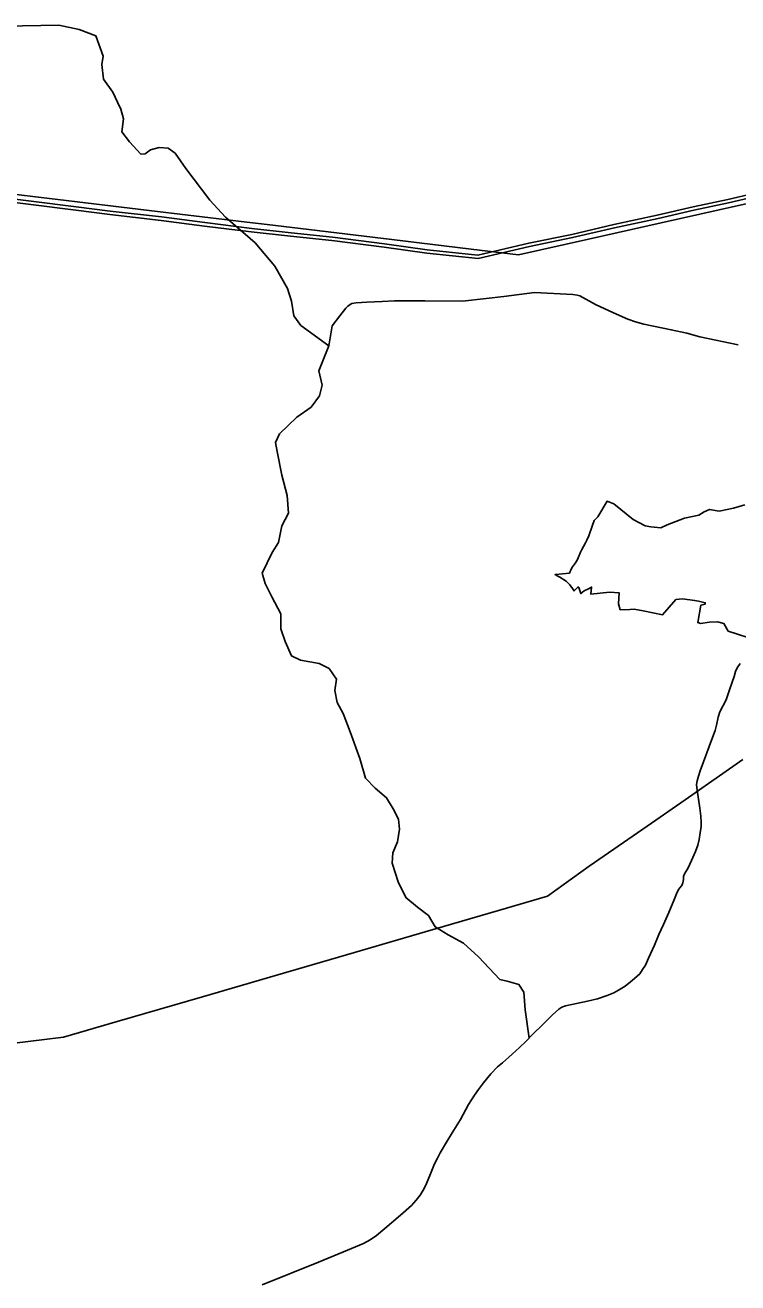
# Model space of a CAD drawing. Extents: x -789162 to -606354, y -1062736 to -945481.
# Drawn here: x -740876 to -737720, y -986945 to -981376 of the extents above; entities that cross this region are included whole.
import ezdxf

# ---------------------------------------------------------------- set-up
doc = ezdxf.new("R2010")
doc.units = 0
for name, color, linetype in [('_SIRSI VZTAHY_ELEKTRICKE VEDENI VN 110 kV S', 7, 'Continuous'), ('_SIRSI VZTAHY_ELEKTRICKE VEDENI VN 220 kV S', 7, 'Continuous'), ('_SIRSI VZTAHY_ELEKTRICKE VEDENI VN 400 kV S', 7, 'Continuous'), ('_SIRSI VZTAHY_OP vodnich zdroju II stupne', 7, 'Continuous'), ('_SIRSI VZTAHY_SILNICE I TRIDY_STAV', 7, 'Continuous'), ('_SIRSI VZTAHY_SILNICE III TRIDY_STAV', 7, 'Continuous')]:
    doc.layers.add(name, color=color, linetype=linetype)

msp = doc.modelspace()

# ---------------------------------------------------------------- linework, layer by layer
at = {"layer": '_SIRSI VZTAHY_ELEKTRICKE VEDENI VN 110 kV S'}
for points in [[(-741028.5, -982132.7), (-740848.9, -982155.4), (-740650.5, -982180.9), (-740499.5, -982199.5), (-740272.3, -982225.6), (-740079.8, -982250.7), (-739872.9, -982276), (-739698.6, -982295.1), (-739515.7, -982315.4), (-739284.6, -982344.4), (-739095.5, -982370.3), (-738870.8, -982394.7), (-738645.8, -982341.5), (-738455.4, -982302.4), (-738269, -982259), (-738076.8, -982217.4), (-737917.6, -982180.8), (-737764.9, -982148.6), (-737536.6, -982095.7)], [(-741030.3, -982147.6), (-740850.7, -982170.3), (-740652.3, -982195.7), (-740501.2, -982214.3), (-740274, -982240.5), (-740081.5, -982265.6), (-739874.6, -982290.9), (-739700.4, -982310), (-739517.5, -982330.3), (-739286.4, -982359.3), (-739097.3, -982385.2), (-738870, -982409.9), (-738642.5, -982356.1), (-738452.1, -982317), (-738265.8, -982273.6), (-738073.5, -982232), (-737914.2, -982195.4), (-737761.6, -982163.3), (-737533.6, -982110.4)]]:
    msp.add_lwpolyline(points, dxfattribs=at)
at = {"layer": '_SIRSI VZTAHY_ELEKTRICKE VEDENI VN 220 kV S'}
msp.add_lwpolyline([(-740964.8, -982119.7), (-740572.3, -982166.9), (-740290.4, -982201.8), (-739894.9, -982248.3), (-739804.5, -982259.1), (-739656.5, -982276.9), (-739252.9, -982325.2), (-738901.5, -982367.4), (-738691, -982392.7), (-738381.7, -982323.5), (-738059.3, -982251.3), (-737802.2, -982193.7), (-737399.7, -982103.5)], dxfattribs=at)
at = {"layer": '_SIRSI VZTAHY_ELEKTRICKE VEDENI VN 400 kV S'}
msp.add_lwpolyline([(-741009, -985893.2), (-740706.3, -985857.3), (-740468.3, -985787.9), (-740090.4, -985678), (-739793.2, -985591), (-739452.8, -985491.7), (-739069.7, -985379.9), (-738780.2, -985295.5), (-738562.9, -985232.2), (-738378.5, -985100.4), (-738140.7, -984936.5), (-737953.5, -984806.3), (-737698.1, -984627.7)], dxfattribs=at)
at = {"layer": '_SIRSI VZTAHY_OP vodnich zdroju II stupne'}
msp.add_lwpolyline([(-737634.3, -984101), (-737762.7, -984058.7), (-737781.8, -984024.8), (-737810, -984018.1), (-737844.8, -984019), (-737885.4, -984024.8), (-737897.8, -984021.4), (-737884.5, -983944.8), (-737865.3, -983940), (-737864.6, -983933.5), (-737893.8, -983926.6), (-737911.9, -983923.2), (-737964.4, -983916.3), (-737994.6, -983919.4), (-738053.2, -983986.6), (-738139.5, -983969.7), (-738178.4, -983962.1), (-738198.9, -983962.8), (-738240.5, -983964.8), (-738247.9, -983938.9), (-738245.8, -983888.9), (-738288.7, -983886.4), (-738371.2, -983895.5), (-738367.9, -983864.1), (-738381.1, -983871.6), (-738400.9, -983880.6), (-738415.7, -983893), (-738423.6, -983865.7), (-738427.2, -983862.7), (-738445.2, -983881.2), (-738452.9, -983870.4), (-738463.7, -983854.4), (-738479.7, -983838), (-738508.5, -983820), (-738517.7, -983816.3), (-738529.7, -983808.9), (-738511.5, -983807.1), (-738466.2, -983802.5), (-738465.8, -983802.5), (-738457.5, -983784.5), (-738451.6, -983774.2), (-738439.3, -983756.7), (-738430.7, -983741.7), (-738416.1, -983708.9), (-738412.1, -983701), (-738394.4, -983668.4), (-738389.2, -983656.1), (-738379.4, -983636.9), (-738365.6, -983594.5), (-738356.6, -983568.8), (-738340.1, -983552.4), (-738298.8, -983483.9), (-738269.5, -983495.9), (-738183.7, -983564.7), (-738131.1, -983593.2), (-738104.8, -983598.1), (-738061.2, -983601.4), (-738033.3, -983589.1), (-737956.8, -983559.5), (-737892.7, -983545.5), (-737869.7, -983531.5), (-737845.1, -983520), (-737802.3, -983527.4), (-737739.8, -983515.1), (-737688.9, -983499.5)], dxfattribs=at)
at = {"layer": '_SIRSI VZTAHY_SILNICE I TRIDY_STAV'}
msp.add_lwpolyline([(-737710.4, -984202.2), (-737723.4, -984221), (-737730.2, -984237.6), (-737737, -984259.5), (-737755.1, -984314.9), (-737772.3, -984364.1), (-737800.5, -984416.2), (-737807.3, -984440.2), (-737814.9, -984475.8), (-737820.9, -984499.5), (-737832, -984529.6), (-737887.5, -984677.6), (-737894.8, -984701.2), (-737900.7, -984721.8), (-737902.7, -984738), (-737899.7, -984763.5), (-737888.5, -984843.4), (-737883.6, -984878.2), (-737882.6, -984904.7), (-737883.1, -984923.8), (-737887, -984952.3), (-737891.9, -984981.7), (-737897.8, -985007.2), (-737908.1, -985034.2), (-737925.7, -985075.3), (-737940.4, -985107.7), (-737949.3, -985121.9), (-737956.6, -985134.2), (-737960.1, -985145.5), (-737961, -985159.2), (-737963.5, -985173.9), (-737967.9, -985185.7), (-737977.7, -985196.9), (-737984.1, -985205.8), (-737991.4, -985222.9), (-738000.8, -985245), (-738025.8, -985304.3), (-738049.3, -985358.3), (-738069.9, -985402.4), (-738089.5, -985449), (-738115, -985506.8), (-738129.2, -985538.2), (-738141.5, -985557.8), (-738154.2, -985576.5), (-738177.3, -985596.6), (-738195.4, -985612.3), (-738219, -985630.4), (-738247.9, -985649), (-738269.5, -985660.3), (-738298.4, -985673.1), (-738341.5, -985687.3), (-738386.2, -985698.1), (-738483.7, -985718.7), (-738498.9, -985724.6), (-738512.2, -985733.4), (-738541.1, -985758.4), (-738585.2, -985802.5), (-738626.9, -985842.2), (-738659.3, -985876.6), (-738686.3, -985903), (-738719.1, -985932), (-738761.8, -985970.2), (-738783.8, -985988.4), (-738814.2, -986019.2), (-738846.1, -986058.5), (-738868.2, -986088.4), (-738885.8, -986113.4), (-738912.3, -986155.1), (-738948.6, -986221.3), (-738985.4, -986280.6), (-739009.9, -986322.3), (-739037.8, -986368.9), (-739050.7, -986392.6), (-739062.7, -986417.8), (-739084.5, -986469.6), (-739103.8, -986514.8), (-739113.4, -986534.4), (-739126.9, -986556.2), (-739144.1, -986578.6), (-739165.9, -986602.9), (-739214.1, -986645), (-739282.8, -986703.6), (-739320, -986734.6), (-739348.5, -986754.9), (-739377.7, -986770.5), (-739466.4, -986807.7), (-739576.4, -986852.5), (-739826.6, -986954.1)], dxfattribs=at)
at = {"layer": '_SIRSI VZTAHY_SILNICE III TRIDY_STAV'}
for points in [[(-739531.7, -982796.5), (-739654.5, -982705.5), (-739686.2, -982663.2), (-739696.8, -982597.6), (-739713.7, -982542.5), (-739770.9, -982443), (-739857.7, -982339.3), (-739988.9, -982227.1), (-740058.8, -982150.9), (-740164.6, -982011.2), (-740211.2, -981943.5), (-740242.9, -981920.2), (-740283.1, -981918.1), (-740321.2, -981928.7), (-740344.5, -981945.6), (-740363.6, -981947.7), (-740414.4, -981892.7), (-740448.2, -981848.3), (-740439.8, -981791.1), (-740452.5, -981748.8), (-740467.3, -981717), (-740488.4, -981672.6), (-740528.7, -981615.4), (-740537.1, -981549.8), (-740530.8, -981513.8), (-740562.5, -981422.8), (-740636.6, -981395.3), (-740727.6, -981376.2), (-740966.8, -981380.5)], [(-737718.1, -982791.6), (-737888.6, -982756.4), (-737945.8, -982740.2), (-738014.6, -982724.9), (-738137, -982700.3), (-738173.5, -982689.5), (-738206.6, -982677.7), (-738270.6, -982649.6), (-738350.9, -982612.6), (-738419.2, -982575.4), (-738431.9, -982571.4), (-738450.3, -982568.5), (-738620, -982560), (-738756.1, -982577.4), (-738833.9, -982586.3), (-738939.4, -982597.8), (-739106.3, -982597.4), (-739239.9, -982596.2), (-739294.5, -982599.4), (-739363, -982602.1), (-739410.5, -982605.4), (-739429.9, -982608.6), (-739437.1, -982612.7), (-739447.3, -982620), (-739455.8, -982629.5), (-739481.9, -982663.5), (-739516.1, -982707.3), (-739531.7, -982796.5)], [(-739749.7, -983186), (-739673.5, -983111.9), (-739610, -983067.5), (-739571.9, -983016.7), (-739561.3, -982970.1), (-739576.2, -982906.6), (-739531.7, -982796.5)], [(-738644.8, -985861.2), (-738661.8, -985736.6), (-738668.1, -985658.3), (-738689.3, -985624.4), (-738742.2, -985609.6), (-738773.9, -985601.1), (-738869.2, -985501.6), (-738934.8, -985440.3), (-739002.5, -985404.3), (-739059.7, -985368.3), (-739089.3, -985317.5), (-739138, -985281.5), (-739190.9, -985239.2), (-739224.8, -985169.3), (-739250.2, -985086.8), (-739248.1, -985040.2), (-739226.9, -984991.5), (-739218.4, -984936.5), (-739222.7, -984892), (-739246, -984845.5), (-739275.6, -984796.8), (-739326.4, -984754.5), (-739368.7, -984710), (-739394.1, -984623.2), (-739436.5, -984504.7), (-739468.2, -984424.2), (-739493.6, -984375.6), (-739504.2, -984322.6), (-739497.8, -984271.8), (-739529.6, -984225.3), (-739574, -984202), (-739656.6, -984187.2), (-739696.8, -984168.1), (-739724.3, -984104.6), (-739743.4, -984049.6), (-739743.4, -983981.9), (-739783.6, -983907.8), (-739813.2, -983848.5), (-739825.9, -983801.9), (-739781.5, -983710.9), (-739754, -983666.5), (-739739.1, -983592.4), (-739709.5, -983537.4), (-739715.9, -983459), (-739739.1, -983368), (-739760.3, -983264.3), (-739766.7, -983224.1), (-739749.7, -983186)]]:
    msp.add_lwpolyline(points, dxfattribs=at)

doc.saveas('drawing.dxf')
